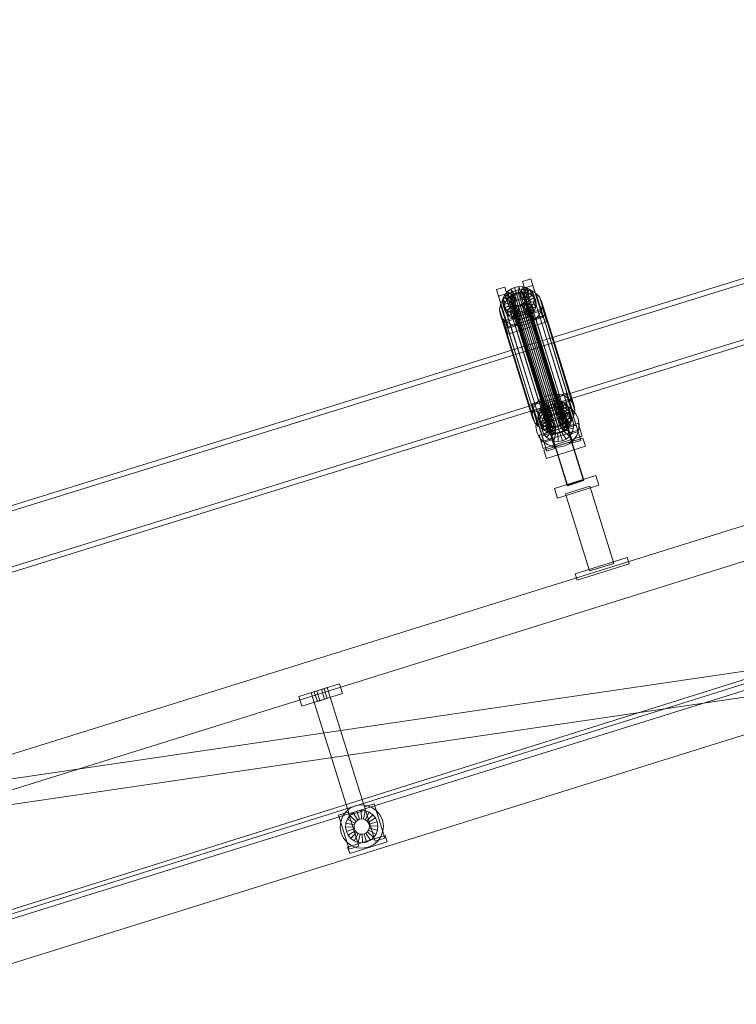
# Model space of a CAD drawing. Header units: millimetres. Extents: x -1970 to 61924, y -58230 to 6847.
# Tile 639 of 656: x 19495 to 20336, y 1349 to 2506. Entities that reach past the tile are written whole.
import ezdxf

# ---------------------------------------------------------------- set-up
doc = ezdxf.new("R2010")
doc.units = ezdxf.units.MM
doc.layers.add('COTAS_P', color=1, linetype='Continuous', lineweight=0)
doc.layers.add('lateral_C02', color=7, linetype='Continuous', lineweight=0)
doc.dimstyles.new('R19_100', dxfattribs={"dimtxt": 250, "dimasz": 150, "dimexe": 150, "dimexo": 80, "dimgap": 100, "dimtad": 1, "dimtih": 1, "dimtoh": 1, "dimdsep": 46, "dimcen": 0.09, "dimadec": 0, "dimazin": 0, "dimtfac": 1, "dimtdec": 4, "dimtofl": 0, "dimtmove": 0, "dimatfit": 3, "dimfxl": 1, "dimtolj": 1, "dimtzin": 0, "dimarcsym": 0})

# ---------------------------------------------------------------- blocks, each defined once
blk = doc.blocks.new('DIM_R26_4')
at = {"layer": 'COTAS_P'}
for p, q in [((15248.4, 1279.1), (24311.8, 4109.1)), ((24311.8, 4109.1), (24155.2, 4107.3)), ((24311.8, 4109.1), (24182.1, 4021.4)), ((24580.1, 3250), (24311.8, 4109.1)), ((15248.4, 1279.1), (15378.1, 1366.8)), ((15248.4, 1279.1), (15405, 1280.8)), ((15516.6, 420), (15248.4, 1279.1))]:
    blk.add_line(p, q, dxfattribs=at)
blk.add_text('9495 P', height=250, rotation=17.3406, dxfattribs=at).set_placement((19750.3, 2789.5))

msp = doc.modelspace()

# ---------------------------------------------------------------- linework, layer by layer
at = {"layer": 'lateral_C02'}
for p, q in [((15575.415, 232.817), (24634.01, 3078.273)), ((15576.913, 228.047), (24635.508, 3073.503)), ((21032.6, 2415.788), (20096.643, 2125.293)), ((20098.422, 2119.563), (21034.379, 2410.057)), ((20117.046, 2059.557), (21053.003, 2350.052)), ((21054.781, 2344.322), (20118.824, 2053.827)), ((20085.316, 2198.737), (20094.861, 2201.717)), ((20087.696, 2191.068), (20085.316, 2198.737)), ((20085.316, 2198.737), (20097.066, 2161.214)), ((20094.861, 2201.717), (20097.241, 2194.048)), ((20106.612, 2164.195), (20094.861, 2201.717)), ((20054.77, 2189.199), (20064.316, 2192.18)), ((20057.15, 2181.53), (20054.77, 2189.199)), ((20054.77, 2189.199), (20066.521, 2151.677)), ((20064.316, 2192.18), (20066.696, 2184.511)), ((20076.066, 2154.657), (20064.316, 2192.18)), ((20064.503, 2183.429), (20067.52, 2186.962)), ((20067.52, 2186.962), (20071.429, 2189.812)), ((20074.413, 2181.683), (20067.52, 2186.962)), ((20067.52, 2186.962), (20069.56, 2180.389)), ((20071.055, 2185.386), (20077.118, 2188.022)), ((20071.429, 2189.812), (20075.965, 2191.784)), ((20076.265, 2183.033), (20071.429, 2189.812)), ((20071.429, 2189.812), (20073.47, 2183.238)), ((20075.965, 2191.784), (20080.817, 2192.743)), ((20078.413, 2183.967), (20075.965, 2191.784)), ((20075.965, 2191.784), (20078.005, 2185.21)), ((20077.118, 2188.022), (20083.606, 2189.305)), ((20077.118, 2188.022), (20115.373, 2064.767)), ((20080.712, 2184.421), (20080.817, 2192.743)), ((20080.817, 2192.743), (20085.656, 2192.625)), ((20080.817, 2192.743), (20082.858, 2186.17)), ((20083.004, 2184.365), (20085.656, 2192.625)), ((20083.606, 2189.305), (20090.074, 2189.147)), ((20083.606, 2189.305), (20121.86, 2066.05)), ((20085.133, 2183.803), (20090.152, 2191.438)), ((20085.656, 2192.625), (20090.152, 2191.438)), ((20085.656, 2192.625), (20087.697, 2186.052)), ((20086.955, 2182.772), (20093.997, 2189.262)), ((20097.241, 2194.048), (20087.696, 2191.068)), ((20099.447, 2153.545), (20087.696, 2191.068)), ((20090.074, 2189.147), (20096.084, 2187.56)), ((20090.074, 2189.147), (20128.329, 2065.892)), ((20090.152, 2191.438), (20093.997, 2189.262)), ((20090.152, 2191.438), (20092.192, 2184.864)), ((20093.997, 2189.262), (20096.931, 2186.245)), ((20093.997, 2189.262), (20096.037, 2182.688)), ((20096.084, 2187.56), (20101.225, 2184.65)), ((20096.084, 2187.56), (20134.339, 2064.305)), ((20097.241, 2194.048), (20108.992, 2156.526)), ((20066.696, 2184.511), (20057.15, 2181.53)), ((20068.901, 2144.008), (20057.15, 2181.53)), ((20059.23, 2171.538), (20061.796, 2176.853)), ((20061.796, 2176.853), (20065.829, 2181.577)), ((20061.796, 2176.853), (20100.05, 2053.599)), ((20061.894, 2175.305), (20062.584, 2179.453)), ((20071.748, 2176.161), (20061.894, 2175.305)), ((20061.894, 2175.305), (20063.934, 2168.732)), ((20062.48, 2171.268), (20061.894, 2175.305)), ((20062.584, 2179.453), (20064.503, 2183.429)), ((20072.075, 2178.126), (20062.584, 2179.453)), ((20062.584, 2179.453), (20064.624, 2172.88)), ((20072.984, 2180.009), (20064.503, 2183.429)), ((20064.503, 2183.429), (20066.543, 2176.856)), ((20066.543, 2176.856), (20064.624, 2172.88)), ((20065.829, 2181.577), (20071.055, 2185.386)), ((20065.829, 2181.577), (20104.083, 2058.322)), ((20069.56, 2180.389), (20066.543, 2176.856)), ((20066.543, 2176.856), (20075.024, 2173.436)), ((20066.696, 2184.511), (20078.447, 2146.988)), ((20073.47, 2183.238), (20069.56, 2180.389)), ((20069.56, 2180.389), (20076.453, 2175.109)), ((20071.055, 2185.386), (20109.31, 2062.131)), ((20071.408, 2177.257), (20071.735, 2179.221)), ((20071.685, 2175.344), (20071.408, 2177.257)), ((20071.408, 2177.257), (20115.783, 2034.281)), ((20072.548, 2173.615), (20071.685, 2175.344)), ((20071.685, 2175.344), (20116.061, 2032.369)), ((20071.735, 2179.221), (20072.643, 2181.105)), ((20071.735, 2179.221), (20116.11, 2036.246)), ((20072.075, 2178.126), (20071.748, 2176.161)), ((20073.788, 2169.587), (20071.748, 2176.161)), ((20071.748, 2176.161), (20072.025, 2174.249)), ((20072.984, 2180.009), (20072.075, 2178.126)), ((20074.115, 2171.552), (20072.075, 2178.126)), ((20072.643, 2181.105), (20074.073, 2182.778)), ((20072.643, 2181.105), (20117.019, 2038.129)), ((20074.413, 2181.683), (20072.984, 2180.009)), ((20075.024, 2173.436), (20072.984, 2180.009)), ((20078.005, 2185.21), (20073.47, 2183.238)), ((20073.47, 2183.238), (20078.305, 2176.459)), ((20074.073, 2182.778), (20075.924, 2184.128)), ((20074.073, 2182.778), (20118.448, 2039.803)), ((20076.265, 2183.033), (20074.413, 2181.683)), ((20076.453, 2175.109), (20074.413, 2181.683)), ((20075.024, 2173.436), (20076.453, 2175.109)), ((20075.924, 2184.128), (20078.073, 2185.062)), ((20075.924, 2184.128), (20120.3, 2041.153)), ((20078.413, 2183.967), (20076.265, 2183.033)), ((20078.305, 2176.459), (20076.265, 2183.033)), ((20076.453, 2175.109), (20078.305, 2176.459)), ((20082.858, 2186.17), (20078.005, 2185.21)), ((20078.005, 2185.21), (20080.453, 2177.393)), ((20078.073, 2185.062), (20080.371, 2185.517)), ((20078.073, 2185.062), (20122.448, 2042.087)), ((20078.305, 2176.459), (20080.453, 2177.393)), ((20080.712, 2184.421), (20078.413, 2183.967)), ((20080.453, 2177.393), (20078.413, 2183.967)), ((20080.371, 2185.517), (20082.664, 2185.461)), ((20080.371, 2185.517), (20124.747, 2042.541)), ((20080.453, 2177.393), (20082.752, 2177.848)), ((20083.004, 2184.365), (20080.712, 2184.421)), ((20082.752, 2177.848), (20080.712, 2184.421)), ((20082.664, 2185.461), (20084.793, 2184.898)), ((20082.664, 2185.461), (20127.039, 2042.485)), ((20082.858, 2186.17), (20082.752, 2177.848)), ((20082.752, 2177.848), (20085.044, 2177.792)), ((20087.697, 2186.052), (20082.858, 2186.17)), ((20085.133, 2183.803), (20083.004, 2184.365)), ((20085.044, 2177.792), (20083.004, 2184.365)), ((20084.793, 2184.898), (20086.614, 2183.867)), ((20084.793, 2184.898), (20129.168, 2041.923)), ((20087.697, 2186.052), (20085.044, 2177.792)), ((20085.044, 2177.792), (20087.173, 2177.229)), ((20086.955, 2182.772), (20085.133, 2183.803)), ((20087.173, 2177.229), (20085.133, 2183.803)), ((20087.909, 2174.949), (20086.48, 2173.275)), ((20086.614, 2183.867), (20088.004, 2182.439)), ((20086.614, 2183.867), (20130.99, 2040.892)), ((20088.344, 2181.343), (20086.955, 2182.772)), ((20088.995, 2176.198), (20086.955, 2182.772)), ((20092.192, 2184.864), (20087.173, 2177.229)), ((20087.173, 2177.229), (20088.995, 2176.198)), ((20092.192, 2184.864), (20087.697, 2186.052)), ((20088.818, 2176.832), (20087.909, 2174.949)), ((20087.909, 2174.949), (20132.284, 2031.973)), ((20088.004, 2182.439), (20088.867, 2180.709)), ((20088.004, 2182.439), (20132.38, 2039.463)), ((20088.249, 2173.853), (20089.158, 2175.736)), ((20088.344, 2181.343), (20096.931, 2186.245)), ((20089.207, 2179.614), (20088.344, 2181.343)), ((20090.384, 2174.769), (20088.344, 2181.343)), ((20089.145, 2178.797), (20088.818, 2176.832)), ((20088.818, 2176.832), (20133.193, 2033.857)), ((20088.867, 2180.709), (20089.145, 2178.797)), ((20133.243, 2037.734), (20088.867, 2180.709)), ((20096.037, 2182.688), (20088.995, 2176.198)), ((20088.995, 2176.198), (20090.384, 2174.769)), ((20089.145, 2178.797), (20133.52, 2035.822)), ((20089.158, 2175.736), (20089.485, 2177.701)), ((20089.158, 2175.736), (20098.648, 2174.409)), ((20091.198, 2169.163), (20089.158, 2175.736)), ((20098.753, 2182.594), (20089.207, 2179.614)), ((20089.207, 2179.614), (20091.247, 2173.04)), ((20089.485, 2177.701), (20089.207, 2179.614)), ((20089.485, 2177.701), (20099.338, 2178.557)), ((20091.525, 2171.128), (20089.485, 2177.701)), ((20098.971, 2179.672), (20090.384, 2174.769)), ((20091.247, 2173.04), (20100.793, 2176.02)), ((20096.037, 2182.688), (20092.192, 2184.864)), ((20098.971, 2179.672), (20096.037, 2182.688)), ((20096.931, 2186.245), (20098.753, 2182.594)), ((20096.931, 2186.245), (20098.971, 2179.672)), ((20099.338, 2178.557), (20098.648, 2174.409)), ((20100.793, 2176.02), (20098.753, 2182.594)), ((20098.753, 2182.594), (20099.338, 2178.557)), ((20100.793, 2176.02), (20098.971, 2179.672)), ((20099.338, 2178.557), (20101.379, 2171.983)), ((20101.379, 2171.983), (20100.793, 2176.02)), ((20101.225, 2184.65), (20105.147, 2180.618)), ((20101.225, 2184.65), (20139.479, 2061.396)), ((20105.147, 2180.618), (20107.582, 2175.737)), ((20105.147, 2180.618), (20143.401, 2057.363)), ((20107.582, 2175.737), (20108.365, 2170.34)), ((20145.837, 2052.482), (20107.582, 2175.737)), ((20058.308, 2165.993), (20059.23, 2171.538)), ((20059.091, 2160.596), (20058.308, 2165.993)), ((20058.308, 2165.993), (20096.562, 2042.738)), ((20059.23, 2171.538), (20097.485, 2048.283)), ((20072.025, 2174.249), (20062.48, 2171.268)), ((20062.48, 2171.268), (20064.52, 2164.695)), ((20064.302, 2167.617), (20062.48, 2171.268)), ((20063.167, 2152.346), (20108.986, 2166.653)), ((20064.624, 2172.88), (20063.934, 2168.732)), ((20063.934, 2168.732), (20073.788, 2169.587)), ((20063.934, 2168.732), (20064.52, 2164.695)), ((20072.888, 2172.519), (20064.302, 2167.617)), ((20064.302, 2167.617), (20066.342, 2161.043)), ((20067.235, 2164.6), (20064.302, 2167.617)), ((20064.52, 2164.695), (20074.065, 2167.675)), ((20064.52, 2164.695), (20066.342, 2161.043)), ((20064.624, 2172.88), (20074.115, 2171.552)), ((20066.342, 2161.043), (20074.928, 2165.946)), ((20074.278, 2171.09), (20067.235, 2164.6)), ((20067.235, 2164.6), (20069.275, 2158.027)), ((20071.081, 2162.424), (20067.235, 2164.6)), ((20069.275, 2158.027), (20076.318, 2164.517)), ((20076.099, 2170.059), (20071.081, 2162.424)), ((20074.065, 2167.675), (20072.025, 2174.249)), ((20072.025, 2174.249), (20072.888, 2172.519)), ((20073.938, 2172.186), (20072.548, 2173.615)), ((20072.548, 2173.615), (20116.924, 2030.639)), ((20074.928, 2165.946), (20072.888, 2172.519)), ((20072.888, 2172.519), (20074.278, 2171.09)), ((20073.121, 2155.851), (20078.14, 2163.486)), ((20073.788, 2169.587), (20074.115, 2171.552)), ((20074.065, 2167.675), (20073.788, 2169.587)), ((20075.759, 2171.155), (20073.938, 2172.186)), ((20073.938, 2172.186), (20118.313, 2029.211)), ((20074.928, 2165.946), (20074.065, 2167.675)), ((20074.115, 2171.552), (20075.024, 2173.436)), ((20076.318, 2164.517), (20074.278, 2171.09)), ((20074.278, 2171.09), (20076.099, 2170.059)), ((20076.318, 2164.517), (20074.928, 2165.946)), ((20078.229, 2169.497), (20075.576, 2161.237)), ((20077.889, 2170.593), (20075.759, 2171.155)), ((20075.759, 2171.155), (20120.135, 2028.18)), ((20078.14, 2163.486), (20076.099, 2170.059)), ((20076.099, 2170.059), (20078.229, 2169.497)), ((20078.14, 2163.486), (20076.318, 2164.517)), ((20080.181, 2170.537), (20077.889, 2170.593)), ((20077.889, 2170.593), (20122.264, 2027.617)), ((20080.269, 2162.923), (20078.14, 2163.486)), ((20080.269, 2162.923), (20078.229, 2169.497)), ((20078.229, 2169.497), (20080.521, 2169.441)), ((20082.479, 2170.991), (20080.181, 2170.537)), ((20080.181, 2170.537), (20124.556, 2027.561)), ((20080.521, 2169.441), (20080.415, 2161.119)), ((20080.521, 2169.441), (20082.819, 2169.896)), ((20082.561, 2162.867), (20080.521, 2169.441)), ((20084.628, 2171.925), (20082.479, 2170.991)), ((20082.479, 2170.991), (20126.855, 2028.016)), ((20084.86, 2163.322), (20082.561, 2162.867)), ((20082.819, 2169.896), (20084.968, 2170.83)), ((20082.819, 2169.896), (20085.267, 2162.078)), ((20084.86, 2163.322), (20082.819, 2169.896)), ((20086.48, 2173.275), (20084.628, 2171.925)), ((20084.628, 2171.925), (20129.003, 2028.95)), ((20087.008, 2164.256), (20084.86, 2163.322)), ((20087.308, 2155.505), (20084.86, 2163.322)), ((20084.968, 2170.83), (20086.82, 2172.179)), ((20084.968, 2170.83), (20089.803, 2164.05)), ((20087.008, 2164.256), (20084.968, 2170.83)), ((20089.803, 2164.05), (20085.267, 2162.078)), ((20086.48, 2173.275), (20130.855, 2030.3)), ((20086.82, 2172.179), (20088.249, 2173.853)), ((20086.82, 2172.179), (20093.713, 2166.9)), ((20088.86, 2165.606), (20086.82, 2172.179)), ((20088.86, 2165.606), (20087.008, 2164.256)), ((20091.843, 2157.477), (20087.008, 2164.256)), ((20088.249, 2173.853), (20096.73, 2170.433)), ((20090.289, 2167.279), (20088.249, 2173.853)), ((20090.289, 2167.279), (20088.86, 2165.606)), ((20095.753, 2160.326), (20088.86, 2165.606)), ((20093.713, 2166.9), (20089.803, 2164.05)), ((20089.803, 2164.05), (20091.843, 2157.477)), ((20091.198, 2169.163), (20090.289, 2167.279)), ((20098.77, 2163.859), (20090.289, 2167.279)), ((20090.384, 2174.769), (20091.247, 2173.04)), ((20091.525, 2171.128), (20091.198, 2169.163)), ((20100.689, 2167.835), (20091.198, 2169.163)), ((20091.247, 2173.04), (20091.525, 2171.128)), ((20101.379, 2171.983), (20091.525, 2171.128)), ((20096.73, 2170.433), (20093.713, 2166.9)), ((20093.713, 2166.9), (20095.753, 2160.326)), ((20095.753, 2160.326), (20098.77, 2163.859)), ((20098.648, 2174.409), (20096.73, 2170.433)), ((20096.73, 2170.433), (20098.77, 2163.859)), ((20106.612, 2164.195), (20097.066, 2161.214)), ((20098.648, 2174.409), (20100.689, 2167.835)), ((20098.77, 2163.859), (20100.689, 2167.835)), ((20100.689, 2167.835), (20101.379, 2171.983)), ((20107.443, 2164.795), (20104.878, 2159.479)), ((20108.992, 2156.526), (20106.612, 2164.195)), ((20108.365, 2170.34), (20107.443, 2164.795)), ((20107.443, 2164.795), (20145.698, 2041.54)), ((20108.365, 2170.34), (20146.62, 2047.085)), ((20108.986, 2166.653), (20111.366, 2158.983)), ((20111.434, 2158.835), (20108.986, 2166.653)), ((20061.526, 2155.715), (20059.091, 2160.596)), ((20059.091, 2160.596), (20097.346, 2037.341)), ((20065.448, 2151.682), (20061.526, 2155.715)), ((20061.526, 2155.715), (20099.781, 2032.46)), ((20065.548, 2144.677), (20063.167, 2152.346)), ((20063.167, 2152.346), (20065.616, 2144.529)), ((20111.366, 2158.983), (20065.548, 2144.677)), ((20111.434, 2158.835), (20065.616, 2144.529)), ((20066.342, 2161.043), (20069.275, 2158.027)), ((20076.066, 2154.657), (20066.521, 2151.677)), ((20069.275, 2158.027), (20073.121, 2155.851)), ((20071.081, 2162.424), (20073.121, 2155.851)), ((20075.576, 2161.237), (20071.081, 2162.424)), ((20073.121, 2155.851), (20077.616, 2154.663)), ((20075.576, 2161.237), (20077.616, 2154.663)), ((20080.415, 2161.119), (20075.576, 2161.237)), ((20078.447, 2146.988), (20076.066, 2154.657)), ((20077.616, 2154.663), (20080.269, 2162.923)), ((20077.616, 2154.663), (20082.455, 2154.545)), ((20077.683, 2152.806), (20096.774, 2158.767)), ((20077.759, 2152.563), (20077.683, 2152.806)), ((20138.076, 1959.401), (20077.683, 2152.806)), ((20096.85, 2158.524), (20077.759, 2152.563)), ((20138.152, 1959.158), (20077.759, 2152.563)), ((20082.561, 2162.867), (20080.269, 2162.923)), ((20085.267, 2162.078), (20080.415, 2161.119)), ((20080.415, 2161.119), (20082.455, 2154.545)), ((20082.455, 2154.545), (20082.561, 2162.867)), ((20082.455, 2154.545), (20087.308, 2155.505)), ((20085.267, 2162.078), (20087.308, 2155.505)), ((20087.308, 2155.505), (20091.843, 2157.477)), ((20091.843, 2157.477), (20095.753, 2160.326)), ((20100.844, 2154.756), (20095.618, 2150.947)), ((20096.774, 2158.767), (20096.85, 2158.524)), ((20157.167, 1965.362), (20096.774, 2158.767)), ((20096.85, 2158.524), (20157.243, 1965.119)), ((20097.066, 2161.214), (20099.447, 2153.545)), ((20099.447, 2153.545), (20108.992, 2156.526)), ((20104.878, 2159.479), (20100.844, 2154.756)), ((20100.844, 2154.756), (20139.099, 2031.501)), ((20104.878, 2159.479), (20143.132, 2036.225)), ((20111.366, 2158.983), (20113.814, 2151.166)), ((20113.814, 2151.166), (20111.434, 2158.835)), ((20070.589, 2148.773), (20065.448, 2151.682)), ((20065.448, 2151.682), (20103.703, 2028.428)), ((20067.996, 2136.86), (20065.548, 2144.677)), ((20065.616, 2144.529), (20067.996, 2136.86)), ((20066.521, 2151.677), (20068.901, 2144.008)), ((20067.996, 2136.86), (20113.814, 2151.166)), ((20068.901, 2144.008), (20078.447, 2146.988)), ((20076.599, 2147.186), (20070.589, 2148.773)), ((20070.589, 2148.773), (20108.844, 2025.519)), ((20083.067, 2147.028), (20076.599, 2147.186)), ((20076.599, 2147.186), (20114.853, 2023.931)), ((20089.555, 2148.311), (20083.067, 2147.028)), ((20083.067, 2147.028), (20121.322, 2023.773)), ((20095.618, 2150.947), (20089.555, 2148.311)), ((20089.555, 2148.311), (20127.809, 2025.056)), ((20095.618, 2150.947), (20133.873, 2027.692)), ((20096.643, 2125.293), (19160.686, 1834.799)), ((19162.465, 1829.068), (20098.422, 2119.563)), ((20117.046, 2059.557), (20096.643, 2125.293)), ((20096.643, 2125.293), (20098.422, 2119.563)), ((20098.422, 2119.563), (20118.824, 2053.827)), ((19181.088, 1769.063), (20117.046, 2059.557)), ((20109.31, 2062.131), (20104.083, 2058.322)), ((20115.373, 2064.767), (20109.31, 2062.131)), ((20121.86, 2066.05), (20115.373, 2064.767)), ((20128.329, 2065.892), (20121.86, 2066.05)), ((20126.971, 2064.526), (20136.516, 2067.507)), ((20129.351, 2056.857), (20126.971, 2064.526)), ((20126.971, 2064.526), (20138.721, 2027.004)), ((20134.339, 2064.305), (20128.329, 2065.892)), ((20138.897, 2059.838), (20129.351, 2056.857)), ((20139.479, 2061.396), (20134.339, 2064.305)), ((20136.516, 2067.507), (20138.897, 2059.838)), ((20148.267, 2029.984), (20136.516, 2067.507)), ((20138.897, 2059.838), (20150.647, 2022.315)), ((20143.401, 2057.363), (20139.479, 2061.396)), ((20118.824, 2053.827), (19182.867, 1763.333)), ((20096.425, 2054.989), (20105.971, 2057.969)), ((20098.806, 2047.32), (20096.425, 2054.989)), ((20096.425, 2054.989), (20108.176, 2017.466)), ((20097.485, 2048.283), (20096.562, 2042.738)), ((20100.05, 2053.599), (20097.485, 2048.283)), ((20108.351, 2050.3), (20098.806, 2047.32)), ((20099.494, 2045.277), (20109.039, 2048.258)), ((20104.083, 2058.322), (20100.05, 2053.599)), ((20104.239, 2045.243), (20106.158, 2049.219)), ((20105.971, 2057.969), (20108.351, 2050.3)), ((20117.721, 2020.447), (20105.971, 2057.969)), ((20106.158, 2049.219), (20109.175, 2052.752)), ((20114.639, 2045.799), (20106.158, 2049.219)), ((20106.158, 2049.219), (20108.198, 2042.645)), ((20107.716, 2046.794), (20112.807, 2051.042)), ((20108.351, 2050.3), (20120.102, 2012.778)), ((20123.346, 2002.439), (20109.039, 2048.258)), ((20109.175, 2052.752), (20113.084, 2055.601)), ((20116.068, 2047.472), (20109.175, 2052.752)), ((20109.175, 2052.752), (20111.215, 2046.178)), ((20115.125, 2049.028), (20111.215, 2046.178)), ((20112.807, 2051.042), (20118.824, 2053.827)), ((20113.084, 2055.601), (20117.62, 2057.573)), ((20117.92, 2048.822), (20113.084, 2055.601)), ((20113.084, 2055.601), (20115.125, 2049.028)), ((20119.66, 2051), (20115.125, 2049.028)), ((20115.125, 2049.028), (20119.96, 2042.248)), ((20117.92, 2048.822), (20116.068, 2047.472)), ((20116.231, 2045.634), (20120.732, 2047.718)), ((20117.62, 2057.573), (20122.473, 2058.533)), ((20120.068, 2049.756), (20117.62, 2057.573)), ((20117.62, 2057.573), (20119.66, 2051)), ((20120.068, 2049.756), (20117.92, 2048.822)), ((20119.96, 2042.248), (20117.92, 2048.822)), ((20118.824, 2053.827), (20125.357, 2054.96)), ((20124.513, 2051.959), (20119.66, 2051)), ((20119.66, 2051), (20122.108, 2043.182)), ((20122.367, 2050.211), (20120.068, 2049.756)), ((20122.108, 2043.182), (20120.068, 2049.756)), ((20120.732, 2047.718), (20125.619, 2048.566)), ((20123.712, 2038.172), (20120.732, 2047.718)), ((20122.367, 2050.211), (20122.473, 2058.533)), ((20124.659, 2050.155), (20122.367, 2050.211)), ((20124.407, 2043.637), (20122.367, 2050.211)), ((20122.473, 2058.533), (20127.311, 2058.415)), ((20122.473, 2058.533), (20124.513, 2051.959)), ((20124.513, 2051.959), (20124.407, 2043.637)), ((20129.352, 2051.841), (20124.513, 2051.959)), ((20124.659, 2050.155), (20127.311, 2058.415)), ((20126.788, 2049.592), (20124.659, 2050.155)), ((20126.699, 2043.581), (20124.659, 2050.155)), ((20125.357, 2054.96), (20131.961, 2054.364)), ((20126.027, 2038.574), (20125.619, 2048.566)), ((20125.619, 2048.566), (20130.559, 2048.12)), ((20129.352, 2051.841), (20126.699, 2043.581)), ((20126.788, 2049.592), (20131.807, 2057.227)), ((20128.61, 2048.561), (20126.788, 2049.592)), ((20128.828, 2043.019), (20126.788, 2049.592)), ((20127.311, 2058.415), (20131.807, 2057.227)), ((20127.311, 2058.415), (20129.352, 2051.841)), ((20128.367, 2038.363), (20130.559, 2048.12)), ((20128.61, 2048.561), (20135.652, 2055.051)), ((20129.999, 2047.133), (20128.61, 2048.561)), ((20130.65, 2041.988), (20128.61, 2048.561)), ((20133.847, 2050.654), (20128.828, 2043.019)), ((20141.102, 2019.335), (20129.351, 2056.857)), ((20133.847, 2050.654), (20129.352, 2051.841)), ((20129.999, 2047.133), (20138.586, 2052.035)), ((20130.04, 2054.815), (20139.585, 2057.795)), ((20130.04, 2054.815), (20144.346, 2008.996)), ((20130.559, 2048.12), (20135.215, 2046.41)), ((20137.693, 2048.478), (20130.65, 2041.988)), ((20140.408, 2048.384), (20130.862, 2045.403)), ((20131.807, 2057.227), (20135.652, 2055.051)), ((20131.807, 2057.227), (20133.847, 2050.654)), ((20131.961, 2054.364), (20138.186, 2052.079)), ((20137.693, 2048.478), (20133.847, 2050.654)), ((20135.652, 2055.051), (20138.586, 2052.035)), ((20135.652, 2055.051), (20137.693, 2048.478)), ((20140.626, 2045.461), (20137.693, 2048.478)), ((20138.186, 2052.079), (20143.607, 2048.261)), ((20138.586, 2052.035), (20140.408, 2048.384)), ((20138.586, 2052.035), (20140.626, 2045.461)), ((20153.892, 2011.977), (20139.585, 2057.795)), ((20142.448, 2041.81), (20140.408, 2048.384)), ((20140.408, 2048.384), (20140.994, 2044.346)), ((20145.837, 2052.482), (20143.401, 2057.363)), ((20143.607, 2048.261), (20147.855, 2043.169)), ((20146.62, 2047.085), (20145.837, 2052.482)), ((20096.562, 2042.738), (20097.346, 2037.341)), ((20097.346, 2037.341), (20099.781, 2032.46)), ((20110.556, 2009.797), (20098.806, 2047.32)), ((20099.494, 2045.277), (20113.8, 1999.459)), ((20101.612, 2035.148), (20103.897, 2041.373)), ((20103.549, 2041.095), (20104.239, 2045.243)), ((20113.403, 2041.95), (20103.549, 2041.095)), ((20103.549, 2041.095), (20105.589, 2034.521)), ((20104.135, 2037.058), (20103.549, 2041.095)), ((20103.897, 2041.373), (20107.716, 2046.794)), ((20113.68, 2040.038), (20104.135, 2037.058)), ((20104.135, 2037.058), (20106.175, 2030.484)), ((20105.957, 2033.406), (20104.135, 2037.058)), ((20113.73, 2043.915), (20104.239, 2045.243)), ((20104.239, 2045.243), (20106.279, 2038.669)), ((20106.279, 2038.669), (20105.589, 2034.521)), ((20114.543, 2038.309), (20105.957, 2033.406)), ((20108.198, 2042.645), (20106.279, 2038.669)), ((20106.279, 2038.669), (20115.77, 2037.342)), ((20107.857, 2033.745), (20109.566, 2038.402)), ((20111.215, 2046.178), (20108.198, 2042.645)), ((20108.198, 2042.645), (20116.679, 2039.225)), ((20115.933, 2036.88), (20108.89, 2030.39)), ((20109.566, 2038.402), (20112.422, 2042.457)), ((20118.423, 2033.759), (20109.566, 2038.402)), ((20111.215, 2046.178), (20118.108, 2040.899)), ((20112.422, 2042.457), (20116.231, 2045.634)), ((20119.776, 2035.68), (20112.422, 2042.457)), ((20113.73, 2043.915), (20113.403, 2041.95)), ((20115.443, 2035.377), (20113.403, 2041.95)), ((20113.403, 2041.95), (20113.68, 2040.038)), ((20115.721, 2033.464), (20113.68, 2040.038)), ((20113.68, 2040.038), (20114.543, 2038.309)), ((20114.639, 2045.799), (20113.73, 2043.915)), ((20115.77, 2037.342), (20113.73, 2043.915)), ((20116.584, 2031.735), (20114.543, 2038.309)), ((20114.543, 2038.309), (20115.933, 2036.88)), ((20116.068, 2047.472), (20114.639, 2045.799)), ((20116.679, 2039.225), (20114.639, 2045.799)), ((20115.443, 2035.377), (20115.77, 2037.342)), ((20115.77, 2037.342), (20116.679, 2039.225)), ((20116.11, 2036.246), (20115.783, 2034.281)), ((20117.973, 2030.306), (20115.933, 2036.88)), ((20115.933, 2036.88), (20117.755, 2035.849)), ((20118.108, 2040.899), (20116.068, 2047.472)), ((20117.019, 2038.129), (20116.11, 2036.246)), ((20121.58, 2037.185), (20116.231, 2045.634)), ((20116.679, 2039.225), (20118.108, 2040.899)), ((20118.448, 2039.803), (20117.019, 2038.129)), ((20118.108, 2040.899), (20119.96, 2042.248)), ((20120.3, 2041.153), (20118.448, 2039.803)), ((20119.776, 2035.68), (20121.58, 2037.185)), ((20119.96, 2042.248), (20122.108, 2043.182)), ((20122.448, 2042.087), (20120.3, 2041.153)), ((20121.58, 2037.185), (20123.712, 2038.172)), ((20122.108, 2043.182), (20124.407, 2043.637)), ((20124.747, 2042.541), (20122.448, 2042.087)), ((20123.712, 2038.172), (20126.027, 2038.574)), ((20124.407, 2043.637), (20126.699, 2043.581)), ((20124.475, 2035.685), (20126.623, 2036.619)), ((20127.039, 2042.485), (20124.747, 2042.541)), ((20126.027, 2038.574), (20128.367, 2038.363)), ((20126.623, 2036.619), (20128.475, 2037.969)), ((20126.623, 2036.619), (20131.458, 2029.84)), ((20128.663, 2030.045), (20126.623, 2036.619)), ((20126.699, 2043.581), (20128.828, 2043.019)), ((20129.168, 2041.923), (20127.039, 2042.485)), ((20128.367, 2038.363), (20130.573, 2037.553)), ((20128.475, 2037.969), (20129.904, 2039.642)), ((20128.475, 2037.969), (20135.368, 2032.689)), ((20130.515, 2031.395), (20128.475, 2037.969)), ((20128.828, 2043.019), (20130.65, 2041.988)), ((20130.99, 2040.892), (20129.168, 2041.923)), ((20129.904, 2039.642), (20130.813, 2041.526)), ((20129.904, 2039.642), (20138.385, 2036.222)), ((20131.944, 2033.069), (20129.904, 2039.642)), ((20130.862, 2045.403), (20129.999, 2047.133)), ((20132.04, 2040.559), (20129.999, 2047.133)), ((20130.573, 2037.553), (20135.215, 2046.41)), ((20130.573, 2037.553), (20132.493, 2036.2)), ((20130.65, 2041.988), (20132.04, 2040.559)), ((20130.813, 2041.526), (20131.14, 2043.491)), ((20130.813, 2041.526), (20140.304, 2040.198)), ((20132.853, 2034.952), (20130.813, 2041.526)), ((20130.862, 2045.403), (20132.903, 2038.829)), ((20131.14, 2043.491), (20130.862, 2045.403)), ((20132.38, 2039.463), (20130.99, 2040.892)), ((20131.14, 2043.491), (20140.994, 2044.346)), ((20133.18, 2036.917), (20131.14, 2043.491)), ((20140.626, 2045.461), (20132.04, 2040.559)), ((20132.04, 2040.559), (20132.903, 2038.829)), ((20133.243, 2037.734), (20132.38, 2039.463)), ((20132.493, 2036.2), (20139.27, 2043.554)), ((20132.493, 2036.2), (20133.999, 2034.396)), ((20133.18, 2036.917), (20132.853, 2034.952)), ((20132.903, 2038.829), (20142.448, 2041.81)), ((20132.903, 2038.829), (20133.18, 2036.917)), ((20143.034, 2037.773), (20133.18, 2036.917)), ((20133.52, 2035.822), (20133.243, 2037.734)), ((20133.999, 2034.396), (20142.447, 2039.746)), ((20135.215, 2046.41), (20139.27, 2043.554)), ((20138.385, 2036.222), (20135.368, 2032.689)), ((20140.304, 2040.198), (20138.385, 2036.222)), ((20138.385, 2036.222), (20140.425, 2029.649)), ((20139.099, 2031.501), (20143.132, 2036.225)), ((20139.27, 2043.554), (20142.447, 2039.746)), ((20140.994, 2044.346), (20140.304, 2040.198)), ((20140.304, 2040.198), (20142.344, 2033.625)), ((20142.448, 2041.81), (20140.626, 2045.461)), ((20140.994, 2044.346), (20143.034, 2037.773)), ((20142.344, 2033.625), (20143.034, 2037.773)), ((20142.447, 2039.746), (20144.531, 2035.244)), ((20143.034, 2037.773), (20142.448, 2041.81)), ((20143.132, 2036.225), (20145.698, 2041.54)), ((20145.698, 2041.54), (20146.62, 2047.085)), ((20147.855, 2043.169), (20150.64, 2037.152)), ((20150.64, 2037.152), (20151.773, 2030.619)), ((20099.781, 2032.46), (20103.703, 2028.428)), ((20101.016, 2028.544), (20101.612, 2035.148)), ((20102.149, 2022.011), (20101.016, 2028.544)), ((20103.703, 2028.428), (20108.844, 2025.519)), ((20104.823, 2018.136), (20150.641, 2032.442)), ((20105.589, 2034.521), (20115.443, 2035.377)), ((20105.589, 2034.521), (20106.175, 2030.484)), ((20105.957, 2033.406), (20107.997, 2026.833)), ((20108.89, 2030.39), (20105.957, 2033.406)), ((20106.175, 2030.484), (20115.721, 2033.464)), ((20106.175, 2030.484), (20107.997, 2026.833)), ((20153.021, 2024.773), (20107.203, 2010.466)), ((20153.089, 2024.625), (20107.271, 2010.318)), ((20107.411, 2028.806), (20107.857, 2033.745)), ((20117.402, 2029.214), (20107.411, 2028.806)), ((20108.258, 2023.919), (20107.411, 2028.806)), ((20117.613, 2031.554), (20107.857, 2033.745)), ((20107.997, 2026.833), (20116.584, 2031.735)), ((20107.997, 2026.833), (20110.931, 2023.816)), ((20117.804, 2026.899), (20108.258, 2023.919)), ((20108.844, 2025.519), (20114.853, 2023.931)), ((20108.89, 2030.39), (20110.931, 2023.816)), ((20112.736, 2028.214), (20108.89, 2030.39)), ((20118.791, 2024.767), (20110.342, 2019.417)), ((20110.931, 2023.816), (20117.973, 2030.306)), ((20117.755, 2035.849), (20112.736, 2028.214)), ((20112.736, 2028.214), (20114.776, 2021.64)), ((20117.231, 2027.026), (20112.736, 2028.214)), ((20114.776, 2021.64), (20119.795, 2029.275)), ((20115.721, 2033.464), (20115.443, 2035.377)), ((20116.584, 2031.735), (20115.721, 2033.464)), ((20115.783, 2034.281), (20116.061, 2032.369)), ((20116.061, 2032.369), (20116.924, 2030.639)), ((20117.973, 2030.306), (20116.584, 2031.735)), ((20116.924, 2030.639), (20118.313, 2029.211)), ((20119.884, 2035.286), (20117.231, 2027.026)), ((20117.231, 2027.026), (20119.271, 2020.453)), ((20122.07, 2026.908), (20117.231, 2027.026)), ((20117.402, 2029.214), (20117.613, 2031.554)), ((20117.804, 2026.899), (20117.402, 2029.214)), ((20117.613, 2031.554), (20118.423, 2033.759)), ((20119.795, 2029.275), (20117.755, 2035.849)), ((20117.755, 2035.849), (20119.884, 2035.286)), ((20118.791, 2024.767), (20117.804, 2026.899)), ((20119.795, 2029.275), (20117.973, 2030.306)), ((20118.313, 2029.211), (20120.135, 2028.18)), ((20118.423, 2033.759), (20119.776, 2035.68)), ((20120.296, 2022.963), (20118.791, 2024.767)), ((20119.253, 2018.87), (20138.343, 2024.832)), ((20119.271, 2020.453), (20121.924, 2028.713)), ((20121.924, 2028.713), (20119.795, 2029.275)), ((20121.924, 2028.713), (20119.884, 2035.286)), ((20119.884, 2035.286), (20122.176, 2035.231)), ((20120.135, 2028.18), (20122.264, 2027.617)), ((20121.322, 2023.773), (20127.809, 2025.056)), ((20124.216, 2028.657), (20121.924, 2028.713)), ((20122.176, 2035.231), (20122.07, 2026.908)), ((20126.923, 2027.868), (20122.07, 2026.908)), ((20122.07, 2026.908), (20124.11, 2020.335)), ((20122.176, 2035.231), (20124.475, 2035.685)), ((20124.216, 2028.657), (20122.176, 2035.231)), ((20122.264, 2027.617), (20124.556, 2027.561)), ((20124.11, 2020.335), (20124.216, 2028.657)), ((20126.515, 2029.111), (20124.216, 2028.657)), ((20124.475, 2035.685), (20126.923, 2027.868)), ((20126.515, 2029.111), (20124.475, 2035.685)), ((20124.556, 2027.561), (20126.855, 2028.016)), ((20128.663, 2030.045), (20126.515, 2029.111)), ((20128.963, 2021.294), (20126.515, 2029.111)), ((20126.855, 2028.016), (20129.003, 2028.95)), ((20131.458, 2029.84), (20126.923, 2027.868)), ((20126.923, 2027.868), (20128.963, 2021.294)), ((20127.809, 2025.056), (20133.873, 2027.692)), ((20130.515, 2031.395), (20128.663, 2030.045)), ((20133.498, 2023.266), (20128.663, 2030.045)), ((20129.003, 2028.95), (20130.855, 2030.3)), ((20131.944, 2033.069), (20130.515, 2031.395)), ((20137.408, 2026.116), (20130.515, 2031.395)), ((20130.855, 2030.3), (20132.284, 2031.973)), ((20135.368, 2032.689), (20131.458, 2029.84)), ((20131.458, 2029.84), (20133.498, 2023.266)), ((20132.853, 2034.952), (20131.944, 2033.069)), ((20140.425, 2029.649), (20131.944, 2033.069)), ((20132.284, 2031.973), (20133.193, 2033.857)), ((20142.344, 2033.625), (20132.853, 2034.952)), ((20134.366, 2025.404), (20133.013, 2023.483)), ((20133.193, 2033.857), (20133.52, 2035.822)), ((20133.498, 2023.266), (20137.408, 2026.116)), ((20133.873, 2027.692), (20139.099, 2031.501)), ((20133.999, 2034.396), (20134.986, 2032.264)), ((20135.176, 2027.609), (20134.366, 2025.404)), ((20134.366, 2025.404), (20143.223, 2020.761)), ((20144.531, 2035.244), (20134.986, 2032.264)), ((20134.986, 2032.264), (20135.387, 2029.949)), ((20135.387, 2029.949), (20135.176, 2027.609)), ((20135.176, 2027.609), (20144.933, 2025.418)), ((20135.368, 2032.689), (20137.408, 2026.116)), ((20135.387, 2029.949), (20145.379, 2030.357)), ((20137.408, 2026.116), (20140.425, 2029.649)), ((20138.343, 2024.832), (20138.591, 2024.039)), ((20156.852, 1965.566), (20138.343, 2024.832)), ((20148.267, 2029.984), (20138.721, 2027.004)), ((20138.721, 2027.004), (20141.102, 2019.335)), ((20140.425, 2029.649), (20142.344, 2033.625)), ((20144.933, 2025.418), (20143.223, 2020.761)), ((20144.531, 2035.244), (20145.379, 2030.357)), ((20145.379, 2030.357), (20144.933, 2025.418)), ((20150.647, 2022.315), (20148.267, 2029.984)), ((20150.641, 2032.442), (20153.021, 2024.773)), ((20153.089, 2024.625), (20150.641, 2032.442)), ((20151.773, 2030.619), (20151.177, 2024.015)), ((20153.021, 2024.773), (20155.469, 2016.956)), ((20155.469, 2016.956), (20153.089, 2024.625)), ((20104.935, 2015.994), (20102.149, 2022.011)), ((20107.203, 2010.466), (20104.823, 2018.136)), ((20104.823, 2018.136), (20107.271, 2010.318)), ((20109.183, 2010.902), (20104.935, 2015.994)), ((20117.721, 2020.447), (20108.176, 2017.466)), ((20108.176, 2017.466), (20110.556, 2009.797)), ((20110.342, 2019.417), (20108.258, 2023.919)), ((20109.651, 2002.649), (20155.469, 2016.956)), ((20110.341, 2000.474), (20156.159, 2014.78)), ((20113.52, 2015.609), (20110.342, 2019.417)), ((20110.931, 2023.816), (20114.776, 2021.64)), ((20120.296, 2022.963), (20113.52, 2015.609)), ((20117.575, 2012.753), (20113.52, 2015.609)), ((20114.776, 2021.64), (20119.271, 2020.453)), ((20114.853, 2023.931), (20121.322, 2023.773)), ((20122.217, 2021.61), (20117.575, 2012.753)), ((20120.102, 2012.778), (20117.721, 2020.447)), ((20119.5, 2018.077), (20119.253, 2018.87)), ((20137.762, 1959.604), (20119.253, 2018.87)), ((20119.271, 2020.453), (20124.11, 2020.335)), ((20138.591, 2024.039), (20119.5, 2018.077)), ((20138.009, 1958.811), (20119.5, 2018.077)), ((20122.217, 2021.61), (20120.296, 2022.963)), ((20124.422, 2020.8), (20122.217, 2021.61)), ((20124.422, 2020.8), (20122.231, 2011.043)), ((20124.11, 2020.335), (20128.963, 2021.294)), ((20126.762, 2020.589), (20124.422, 2020.8)), ((20129.077, 2020.991), (20126.762, 2020.589)), ((20126.762, 2020.589), (20127.171, 2010.597)), ((20128.963, 2021.294), (20133.498, 2023.266)), ((20131.209, 2021.978), (20129.077, 2020.991)), ((20129.077, 2020.991), (20132.058, 2011.445)), ((20133.013, 2023.483), (20131.209, 2021.978)), ((20131.209, 2021.978), (20136.559, 2013.529)), ((20136.559, 2013.529), (20132.058, 2011.445)), ((20133.013, 2023.483), (20140.367, 2016.706)), ((20140.367, 2016.706), (20136.559, 2013.529)), ((20138.591, 2024.039), (20157.1, 1964.773)), ((20143.223, 2020.761), (20140.367, 2016.706)), ((20141.102, 2019.335), (20150.647, 2022.315)), ((20148.892, 2017.79), (20145.074, 2012.369)), ((20151.177, 2024.015), (20148.892, 2017.79)), ((20159.14, 2005.235), (20156.159, 2014.78)), ((20109.651, 2002.649), (20107.203, 2010.466)), ((20107.271, 2010.318), (20109.651, 2002.649)), ((20114.604, 2007.084), (20109.183, 2010.902)), ((20110.556, 2009.797), (20120.102, 2012.778)), ((20113.321, 1990.928), (20159.14, 2005.235)), ((20113.8, 1999.459), (20123.346, 2002.439)), ((20120.828, 2004.799), (20114.604, 2007.084)), ((20122.231, 2011.043), (20117.575, 2012.753)), ((20127.432, 2004.203), (20120.828, 2004.799)), ((20127.171, 2010.597), (20122.231, 2011.043)), ((20142.795, 2010.607), (20123.704, 2004.646)), ((20137.892, 1959.21), (20123.704, 2004.646)), ((20132.058, 2011.445), (20127.171, 2010.597)), ((20133.965, 2005.336), (20127.432, 2004.203)), ((20139.982, 2008.121), (20133.965, 2005.336)), ((20145.074, 2012.369), (20139.982, 2008.121)), ((20142.795, 2010.607), (20156.983, 1965.171)), ((20144.346, 2008.996), (20153.892, 2011.977)), ((20110.341, 2000.474), (20113.321, 1990.928)), ((20122.893, 1955.574), (20171.385, 1970.715)), ((20174.961, 1959.261), (20171.385, 1970.715)), ((19339.287, 1597.888), (20484.747, 1955.55)), ((20122.893, 1955.574), (20126.47, 1944.12)), ((20126.47, 1944.12), (20174.961, 1959.261)), ((20135.801, 1949.129), (20164.438, 1958.07)), ((20156.852, 1965.566), (20137.762, 1959.604)), ((20137.762, 1959.604), (20138.009, 1958.811)), ((20156.983, 1965.171), (20137.892, 1959.21)), ((20138.009, 1958.811), (20157.1, 1964.773)), ((20157.167, 1965.362), (20138.076, 1959.401)), ((20138.076, 1959.401), (20138.152, 1959.158)), ((20138.152, 1959.158), (20157.243, 1965.119)), ((20157.1, 1964.773), (20156.852, 1965.566)), ((20157.243, 1965.119), (20157.167, 1965.362)), ((20192.715, 1867.508), (20164.438, 1958.07)), ((20135.801, 1949.129), (20164.079, 1858.566)), ((19351.209, 1559.706), (20496.669, 1917.368)), ((20147.255, 1855.409), (20208.346, 1874.484)), ((20210.731, 1866.848), (20208.346, 1874.484)), ((20149.64, 1847.772), (20210.731, 1866.848)), ((20164.079, 1858.566), (20192.715, 1867.508)), ((20147.255, 1855.409), (20149.64, 1847.772)), ((19394.427, 1421.296), (20539.887, 1778.958)), ((19343.072, 1593.638), (20545.161, 1769.936)), ((19347.425, 1563.956), (20549.514, 1740.253)), ((19409.329, 1373.569), (20554.789, 1731.231)), ((19822.519, 1711.06), (19870.247, 1725.963)), ((19873.823, 1714.508), (19870.247, 1725.963)), ((19826.096, 1699.605), (19873.823, 1714.508)), ((19836.838, 1715.531), (19855.929, 1721.492)), ((19836.838, 1715.531), (19881.81, 1571.5)), ((19840.656, 1716.723), (19843.519, 1717.617)), ((19840.656, 1716.723), (19844.232, 1705.268)), ((19843.519, 1717.617), (19849.247, 1719.405)), ((19847.096, 1706.162), (19843.519, 1717.617)), ((19849.247, 1719.405), (19852.11, 1720.3)), ((19852.823, 1707.951), (19849.247, 1719.405)), ((19855.687, 1708.845), (19852.11, 1720.3)), ((19900.901, 1577.461), (19855.929, 1721.492)), ((19822.519, 1711.06), (19826.096, 1699.605)), ((19847.096, 1706.162), (19844.232, 1705.268)), ((19847.096, 1706.162), (19852.823, 1707.951)), ((19852.823, 1707.951), (19855.687, 1708.845)), ((19869.163, 1571.742), (19880.618, 1575.318)), ((19873.925, 1570.044), (19877.743, 1575.465)), ((19877.743, 1575.465), (19882.835, 1579.713)), ((19893.136, 1535.227), (19880.618, 1575.318)), ((19881.81, 1571.5), (19900.901, 1577.461)), ((19882.45, 1571.128), (19886.258, 1574.306)), ((19882.835, 1579.713), (19888.852, 1582.499)), ((19886.258, 1574.306), (19890.76, 1576.39)), ((19891.608, 1565.857), (19886.258, 1574.306)), ((19888.852, 1582.499), (19895.385, 1583.632)), ((19890.76, 1576.39), (19895.647, 1577.237)), ((19893.74, 1566.844), (19890.76, 1576.39)), ((19895.385, 1583.632), (19901.989, 1583.036)), ((19896.055, 1567.246), (19895.647, 1577.237)), ((19895.647, 1577.237), (19900.586, 1576.791)), ((19898.395, 1567.035), (19900.586, 1576.791)), ((19899.709, 1581.279), (19911.164, 1584.856)), ((19899.709, 1581.279), (19912.227, 1541.188)), ((19900.586, 1576.791), (19905.243, 1575.082)), ((19900.6, 1566.225), (19905.243, 1575.082)), ((19901.989, 1583.036), (19908.214, 1580.751)), ((19905.243, 1575.082), (19909.298, 1572.226)), ((19908.214, 1580.751), (19913.635, 1576.932)), ((19923.682, 1544.765), (19911.164, 1584.856)), ((19913.635, 1576.932), (19917.883, 1571.841)), ((19869.163, 1571.742), (19881.681, 1531.651)), ((19871.044, 1557.216), (19871.64, 1563.82)), ((19871.64, 1563.82), (19873.925, 1570.044)), ((19877.438, 1557.477), (19877.884, 1562.417)), ((19877.884, 1562.417), (19879.594, 1567.073)), ((19887.641, 1560.226), (19877.884, 1562.417)), ((19879.594, 1567.073), (19882.45, 1571.128)), ((19888.451, 1562.431), (19879.594, 1567.073)), ((19889.804, 1564.352), (19882.45, 1571.128)), ((19887.641, 1560.226), (19888.451, 1562.431)), ((19888.451, 1562.431), (19889.804, 1564.352)), ((19889.804, 1564.352), (19891.608, 1565.857)), ((19891.608, 1565.857), (19893.74, 1566.844)), ((19893.74, 1566.844), (19896.055, 1567.246)), ((19896.055, 1567.246), (19898.395, 1567.035)), ((19898.395, 1567.035), (19900.6, 1566.225)), ((19900.6, 1566.225), (19902.521, 1564.872)), ((19902.521, 1564.872), (19909.298, 1572.226)), ((19902.521, 1564.872), (19904.026, 1563.068)), ((19904.026, 1563.068), (19912.475, 1568.417)), ((19904.026, 1563.068), (19905.013, 1560.936)), ((19914.559, 1563.916), (19905.013, 1560.936)), ((19909.298, 1572.226), (19912.475, 1568.417)), ((19912.475, 1568.417), (19914.559, 1563.916)), ((19914.559, 1563.916), (19915.407, 1559.029)), ((19917.883, 1571.841), (19920.668, 1565.824)), ((19920.668, 1565.824), (19921.801, 1559.291)), ((19872.177, 1550.683), (19871.044, 1557.216)), ((19874.962, 1544.666), (19872.177, 1550.683)), ((19887.43, 1557.886), (19877.438, 1557.477)), ((19878.286, 1552.59), (19877.438, 1557.477)), ((19887.832, 1555.571), (19878.286, 1552.59)), ((19880.37, 1548.089), (19878.286, 1552.59)), ((19888.819, 1553.439), (19880.37, 1548.089)), ((19890.324, 1551.635), (19883.547, 1544.281)), ((19887.43, 1557.886), (19887.641, 1560.226)), ((19887.832, 1555.571), (19887.43, 1557.886)), ((19892.245, 1550.282), (19887.602, 1541.425)), ((19888.819, 1553.439), (19887.832, 1555.571)), ((19890.324, 1551.635), (19888.819, 1553.439)), ((19892.245, 1550.282), (19890.324, 1551.635)), ((19894.45, 1549.472), (19892.245, 1550.282)), ((19901.237, 1550.649), (19899.105, 1549.662)), ((19903.041, 1552.155), (19901.237, 1550.649)), ((19901.237, 1550.649), (19906.587, 1542.201)), ((19904.394, 1554.075), (19903.041, 1552.155)), ((19903.041, 1552.155), (19910.395, 1545.378)), ((19905.204, 1556.281), (19904.394, 1554.075)), ((19904.394, 1554.075), (19913.251, 1549.433)), ((19905.013, 1560.936), (19905.415, 1558.621)), ((19905.415, 1558.621), (19905.204, 1556.281)), ((19905.204, 1556.281), (19914.961, 1554.089)), ((19905.415, 1558.621), (19915.407, 1559.029)), ((19914.961, 1554.089), (19913.251, 1549.433)), ((19915.407, 1559.029), (19914.961, 1554.089)), ((19921.205, 1552.687), (19918.92, 1546.462)), ((19921.801, 1559.291), (19921.205, 1552.687)), ((19879.21, 1539.574), (19874.962, 1544.666)), ((19884.631, 1535.756), (19879.21, 1539.574)), ((19879.833, 1534.216), (19923.742, 1547.927)), ((19883.547, 1544.281), (19880.37, 1548.089)), ((19882.217, 1526.58), (19926.126, 1540.29)), ((19887.602, 1541.425), (19883.547, 1544.281)), ((19892.259, 1539.715), (19887.602, 1541.425)), ((19894.45, 1549.472), (19892.259, 1539.715)), ((19897.198, 1539.269), (19892.259, 1539.715)), ((19896.79, 1549.261), (19894.45, 1549.472)), ((19899.105, 1549.662), (19896.79, 1549.261)), ((19896.79, 1549.261), (19897.198, 1539.269)), ((19902.085, 1540.117), (19897.198, 1539.269)), ((19899.105, 1549.662), (19902.085, 1540.117)), ((19906.587, 1542.201), (19902.085, 1540.117)), ((19910.395, 1545.378), (19906.587, 1542.201)), ((19915.102, 1541.041), (19910.01, 1536.793)), ((19913.251, 1549.433), (19910.395, 1545.378)), ((19912.227, 1541.188), (19923.682, 1544.765)), ((19918.92, 1546.462), (19915.102, 1541.041)), ((19926.126, 1540.29), (19923.742, 1547.927)), ((19879.833, 1534.216), (19882.217, 1526.58)), ((19881.681, 1531.651), (19893.136, 1535.227)), ((19890.856, 1533.471), (19884.631, 1535.756)), ((19897.46, 1532.875), (19890.856, 1533.471)), ((19903.993, 1534.008), (19897.46, 1532.875)), ((19910.01, 1536.793), (19903.993, 1534.008))]:
    msp.add_line(p, q, dxfattribs=at)

# ---------------------------------------------------------------- dimensions: what is measured, and where the dimension line sits
at = {"layer": 'COTAS_P'}
dim = msp.add_aligned_dim(p1=(15516.618, 420), p2=(24580.067, 3250), distance=900, text='<> P', dimstyle='R19_100', dxfattribs=at)
dim.commit()
dim.dimension.update_dxf_attribs({"geometry": 'DIM_R26_4', "text_midpoint": (19780.096, 2694.095)})

doc.saveas('drawing.dxf')
